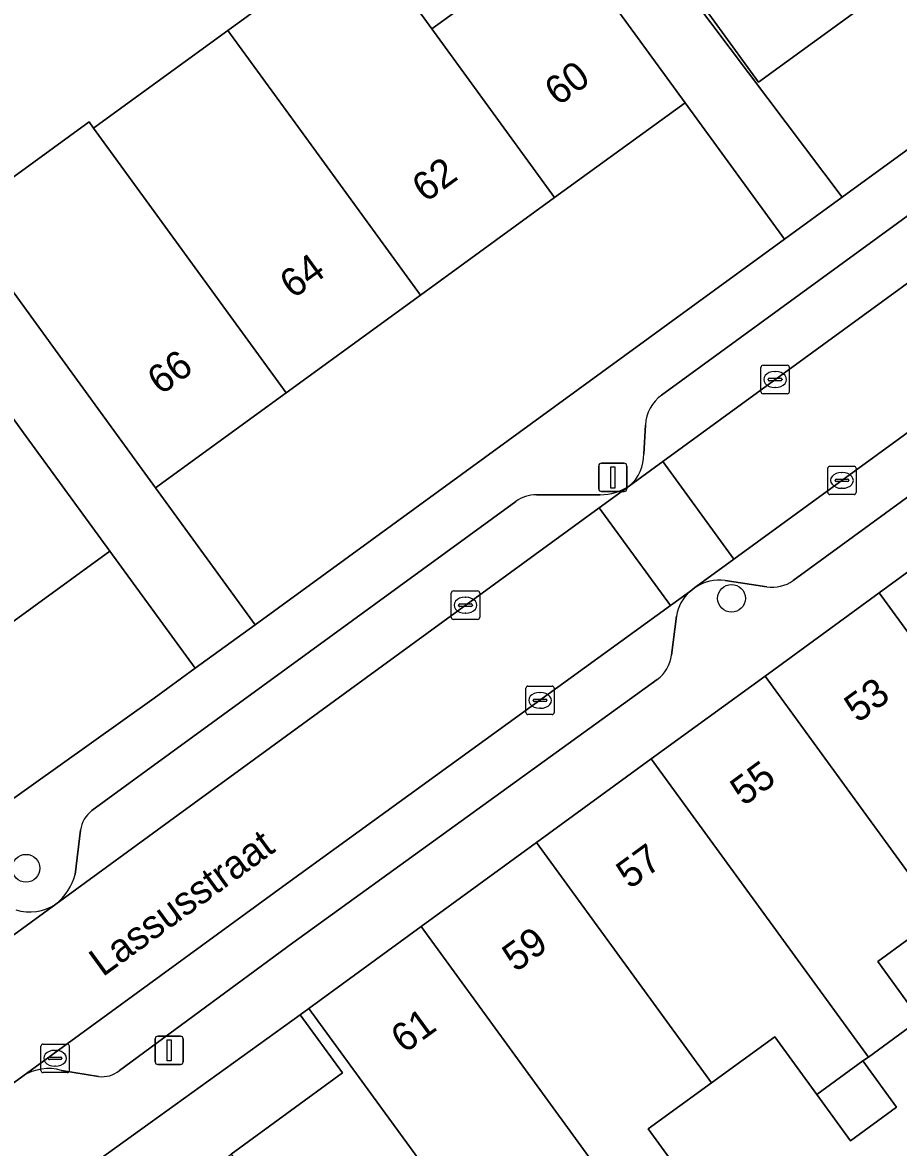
# Model space of a CAD drawing. Extents: x 159817 to 160765, y 380688 to 381638.
# Drawn here: x 159944.33 to 159975.21, y 381366.64 to 381406.28 of the extents above; entities that cross this region are included whole.
import ezdxf

# ---------------------------------------------------------------- set-up
doc = ezdxf.new("R2010")
doc.units = 0
for name, color, linetype in [('IMGEO_Boom', 7, 'Continuous'), ('IMGEO_Erf', 7, 'Continuous'), ('IMGEO_Kolk', 7, 'Continuous'), ('IMGEO_Lichtmast', 7, 'Continuous'), ('IMGEO_Muur', 7, 'Continuous'), ('IMGEO_Openbare_ruimte_label', 7, 'Continuous'), ('IMGEO_Pand', 7, 'Continuous'), ('IMGEO_Pand_nummerreeks', 7, 'Continuous'), ('IMGEO_Parkeervlak_open', 7, 'Continuous'), ('IMGEO_Rijbaan_lokaal_open', 7, 'Continuous'), ('IMGEO_Voetpad_open', 7, 'Continuous')]:
    doc.layers.add(name, color=color, linetype=linetype)

msp = doc.modelspace()

# ---------------------------------------------------------------- linework, layer by layer
at = {"layer": 'IMGEO_Boom'}
for centre in [(159969.323, 381385.987), (159944.457, 381376.478)]:
    msp.add_circle(centre, 0.489, dxfattribs=at)
at = {"layer": 'IMGEO_Erf'}
for points in [[(159974.5, 381436.789), (159976.268, 381434.419), (159973.529, 381432.375), (159970.27, 381429.946), (159968.491, 381432.538), (159966.738, 381431.231), (159966.76, 381431.202), (159968.321, 381429.109), (159968.5, 381428.869), (159965.725, 381426.868), (159962.84, 381424.787), (159961.193, 381427.187), (159960.205, 381426.474), (159961.801, 381424.205), (159960.206, 381423.055), (159957.604, 381421.178), (159957.509, 381421.311), (159957.343, 381421.544), (159955.995, 381423.437), (159955.84, 381423.323), (159957.401, 381421.132), (159973.223, 381400.119), (160000, 381419.611)], [(159942.078, 381399.432), (159946.679, 381402.779), (159946.843, 381402.553), (159947.066, 381402.715), (159951.575, 381405.996), (159956.307, 381409.436), (159958.764, 381406.056), (159960.876, 381407.592)], [(159974.221, 381407.044), (159970.276, 381404.179), (159967.339, 381408.225)], [(159991.848, 381379.562), (159990.004, 381378.219), (159988.53, 381380.243), (159986.217, 381378.558), (159984.692, 381380.652), (159982.507, 381379.06), (159983.99, 381377.025), (159982.165, 381375.695), (159984.103, 381373.035), (159982.278, 381371.705), (159980.34, 381374.365), (159978.866, 381376.387), (159976.67, 381374.787), (159974.474, 381373.187), (159975.96, 381371.148), (159974.145, 381369.825), (159973.954, 381369.686), (159975.142, 381368.054), (159973.519, 381366.872), (159972.33, 381368.503), (159970.846, 381370.54), (159968.616, 381368.916), (159966.387, 381367.292), (159967.89, 381365.229)]]:
    msp.add_lwpolyline(points, dxfattribs=at)
for points in [[(159971.191, 381398.64), (159967.688, 381403.452), (159963.09, 381400.107), (159958.359, 381396.666), (159953.628, 381393.224), (159949.028, 381389.878), (159952.534, 381385.059)], [(159948.981, 381382.473), (159950.421, 381383.521), (159947.411, 381387.653), (159943.387, 381384.722), (159939.664, 381382.009), (159935.58, 381379.034), (159931.849, 381376.317), (159926.83, 381372.66), (159921.311, 381369.679), (159917.205, 381367.462), (159912.776, 381365.069), (159907.785, 381362.373), (159902.815, 381359.689), (159897.692, 381356.922), (159900.122, 381352.484), (159929.338, 381368.476)], [(159948.833, 381367.509), (159944.635, 381364.488), (159944.432, 381363.048), (159949.355, 381355.98), (159951.795, 381357.759), (159947.643, 381363.458), (159951.686, 381366.403), (159955.616, 381369.267), (159954.124, 381371.316)]]:
    msp.add_lwpolyline(points, close=True, dxfattribs=at)
at = {"layer": 'IMGEO_Kolk'}
for p, q in [((159970.359, 381393.272), (159970.359, 381394.124)), ((159970.434, 381394.198), (159971.286, 381394.198)), ((159970.847, 381393.978), (159970.872, 381393.978)), ((159971.36, 381394.124), (159971.36, 381393.272)), ((159970.618, 381393.692), (159970.618, 381393.704)), ((159971.056, 381393.655), (159970.658, 381393.655)), ((159970.661, 381393.741), (159971.059, 381393.741)), ((159971.102, 381393.704), (159971.102, 381393.692)), ((159971.286, 381393.198), (159970.434, 381393.198)), ((159970.87, 381393.418), (159970.845, 381393.418)), ((159972.714, 381389.718), (159972.714, 381390.57)), ((159972.789, 381390.644), (159973.641, 381390.644)), ((159973.202, 381390.424), (159973.227, 381390.424)), ((159973.715, 381390.57), (159973.715, 381389.718)), ((159972.973, 381390.138), (159972.973, 381390.15)), ((159973.411, 381390.101), (159973.013, 381390.101)), ((159973.016, 381390.187), (159973.414, 381390.187)), ((159973.225, 381389.864), (159973.2, 381389.864)), ((159973.457, 381390.15), (159973.457, 381390.138)), ((159973.641, 381389.644), (159972.789, 381389.644)), ((159959.446, 381385.32), (159959.446, 381386.172)), ((159959.521, 381386.246), (159960.373, 381386.246)), ((159959.934, 381386.026), (159959.959, 381386.026)), ((159960.447, 381386.172), (159960.447, 381385.32)), ((159959.705, 381385.74), (159959.705, 381385.752)), ((159960.143, 381385.703), (159959.745, 381385.703)), ((159959.748, 381385.789), (159960.146, 381385.789)), ((159960.189, 381385.752), (159960.189, 381385.74)), ((159960.373, 381385.246), (159959.521, 381385.246)), ((159959.957, 381385.466), (159959.932, 381385.466)), ((159962.074, 381381.967), (159962.074, 381382.819)), ((159962.149, 381382.893), (159963.001, 381382.893)), ((159963.075, 381382.819), (159963.075, 381381.967)), ((159962.333, 381382.387), (159962.333, 381382.399)), ((159962.771, 381382.35), (159962.373, 381382.35)), ((159962.376, 381382.436), (159962.774, 381382.436)), ((159962.562, 381382.673), (159962.587, 381382.673)), ((159962.817, 381382.399), (159962.817, 381382.387)), ((159962.585, 381382.113), (159962.56, 381382.113)), ((159963.001, 381381.893), (159962.149, 381381.893)), ((159944.984, 381369.354), (159944.984, 381370.206)), ((159945.059, 381370.28), (159945.911, 381370.28)), ((159945.472, 381370.06), (159945.497, 381370.06)), ((159945.985, 381370.206), (159945.985, 381369.354)), ((159945.243, 381369.774), (159945.243, 381369.786)), ((159945.681, 381369.737), (159945.283, 381369.737)), ((159945.286, 381369.823), (159945.684, 381369.823)), ((159945.727, 381369.786), (159945.727, 381369.774)), ((159945.911, 381369.28), (159945.059, 381369.28)), ((159945.495, 381369.5), (159945.47, 381369.5))]:
    msp.add_line(p, q, dxfattribs=at)
for points in [[(159970.359, 381393.272), (159970.359, 381394.124)], [(159970.434, 381394.198), (159971.286, 381394.198)], [(159971.36, 381394.124), (159971.36, 381393.272)], [(159971.286, 381393.198), (159970.434, 381393.198)], [(159972.714, 381389.718), (159972.714, 381390.57)], [(159972.789, 381390.644), (159973.641, 381390.644)], [(159973.715, 381390.57), (159973.715, 381389.718)], [(159973.641, 381389.644), (159972.789, 381389.644)], [(159959.446, 381385.32), (159959.446, 381386.172)], [(159959.521, 381386.246), (159960.373, 381386.246)], [(159960.447, 381386.172), (159960.447, 381385.32)], [(159960.373, 381385.246), (159959.521, 381385.246)], [(159962.074, 381381.967), (159962.074, 381382.819)], [(159962.149, 381382.893), (159963.001, 381382.893)], [(159963.075, 381382.819), (159963.075, 381381.967)], [(159963.001, 381381.893), (159962.149, 381381.893)], [(159944.984, 381369.354), (159944.984, 381370.206)], [(159945.059, 381370.28), (159945.911, 381370.28)], [(159945.985, 381370.206), (159945.985, 381369.354)], [(159945.911, 381369.28), (159945.059, 381369.28)]]:
    msp.add_lwpolyline(points, dxfattribs=at)
for centre, radius, start, end in [((159970.436, 381394.122), 0.0765, 91.552, 178.448), ((159970.436, 381394.122), 0.0765, 91.552, 178.448), ((159971.284, 381394.122), 0.0765, 1.552, 88.448), ((159971.284, 381394.122), 0.0765, 1.552, 88.448), ((159970.658, 381393.701), 0.0403, 85.8775, 175.7526), ((159970.655, 381393.691), 0.0366, 178.938, 274.7102), ((159971.059, 381393.698), 0.043, 264.8664, 352.4533), ((159971.063, 381393.703), 0.0386, 1.7309, 96.639), ((159970.436, 381393.274), 0.0765, 181.552, 268.448), ((159970.436, 381393.274), 0.0765, 181.552, 268.448), ((159971.284, 381393.274), 0.0765, 271.552, 358.448), ((159971.284, 381393.274), 0.0765, 271.552, 358.448), ((159972.791, 381390.568), 0.0765, 91.552, 178.448), ((159972.791, 381390.568), 0.0765, 91.552, 178.448), ((159973.639, 381390.568), 0.0765, 1.552, 88.448), ((159973.639, 381390.568), 0.0765, 1.552, 88.448), ((159973.013, 381390.147), 0.0403, 85.8775, 175.7526), ((159973.01, 381390.137), 0.0366, 178.938, 274.7102), ((159973.414, 381390.144), 0.043, 264.8664, 352.4533), ((159973.418, 381390.149), 0.0386, 1.7309, 96.639), ((159972.791, 381389.72), 0.0765, 181.552, 268.448), ((159972.791, 381389.72), 0.0765, 181.552, 268.448), ((159973.639, 381389.72), 0.0765, 271.552, 358.448), ((159973.639, 381389.72), 0.0765, 271.552, 358.448), ((159959.523, 381386.17), 0.0765, 91.552, 178.448), ((159959.523, 381386.17), 0.0765, 91.552, 178.448), ((159960.371, 381386.17), 0.0765, 1.552, 88.448), ((159960.371, 381386.17), 0.0765, 1.552, 88.448), ((159959.745, 381385.749), 0.0403, 85.8775, 175.7526), ((159959.742, 381385.739), 0.0366, 178.938, 274.7102), ((159960.146, 381385.746), 0.043, 264.8664, 352.4533), ((159960.15, 381385.751), 0.0386, 1.7309, 96.639), ((159959.523, 381385.322), 0.0765, 181.552, 268.448), ((159959.523, 381385.322), 0.0765, 181.552, 268.448), ((159960.371, 381385.322), 0.0765, 271.552, 358.448), ((159960.371, 381385.322), 0.0765, 271.552, 358.448), ((159962.151, 381382.817), 0.0765, 91.552, 178.448), ((159962.151, 381382.817), 0.0765, 91.552, 178.448), ((159962.999, 381382.817), 0.0765, 1.552, 88.448), ((159962.999, 381382.817), 0.0765, 1.552, 88.448), ((159962.373, 381382.396), 0.0403, 85.8775, 175.7526), ((159962.37, 381382.386), 0.0366, 178.938, 274.7102), ((159962.774, 381382.393), 0.043, 264.8664, 352.4533), ((159962.778, 381382.398), 0.0386, 1.7309, 96.639), ((159962.151, 381381.969), 0.0765, 181.552, 268.448), ((159962.151, 381381.969), 0.0765, 181.552, 268.448), ((159962.999, 381381.969), 0.0765, 271.552, 358.448), ((159962.999, 381381.969), 0.0765, 271.552, 358.448), ((159945.061, 381370.204), 0.0765, 91.552, 178.448), ((159945.061, 381370.204), 0.0765, 91.552, 178.448), ((159945.909, 381370.204), 0.0765, 1.552, 88.448), ((159945.909, 381370.204), 0.0765, 1.552, 88.448), ((159945.283, 381369.783), 0.0403, 85.8775, 175.7526), ((159945.28, 381369.773), 0.0366, 178.938, 274.7102), ((159945.684, 381369.78), 0.043, 264.8664, 352.4533), ((159945.688, 381369.785), 0.0386, 1.7309, 96.639), ((159945.061, 381369.356), 0.0765, 181.552, 268.448), ((159945.061, 381369.356), 0.0765, 181.552, 268.448), ((159945.909, 381369.356), 0.0765, 271.552, 358.448), ((159945.909, 381369.356), 0.0765, 271.552, 358.448)]:
    msp.add_arc(centre, radius, start, end, dxfattribs=at)
for centre, major_axis, ratio, start_param, end_param in [((159970.846, 381393.698), (-0.387, 0.002), 0.722429, 4.712389, 7.853982), ((159970.871, 381393.698), (-0.39, 0.002), 0.717154, 1.570796, 4.712389), ((159973.201, 381390.144), (-0.387, 0.002), 0.722429, 4.712389, 7.853982), ((159973.226, 381390.144), (-0.39, 0.002), 0.717154, 1.570796, 4.712389), ((159959.933, 381385.746), (-0.387, 0.002), 0.722429, 4.712389, 7.853982), ((159959.958, 381385.746), (-0.39, 0.002), 0.717154, 1.570796, 4.712389), ((159962.561, 381382.393), (-0.387, 0.002), 0.722429, 4.712389, 7.853982), ((159962.586, 381382.393), (-0.39, 0.002), 0.717154, 1.570796, 4.712389), ((159945.471, 381369.78), (-0.387, 0.002), 0.722429, 4.712389, 7.853982), ((159945.496, 381369.78), (-0.39, 0.002), 0.717154, 1.570796, 4.712389)]:
    msp.add_ellipse(centre, major_axis=major_axis, ratio=ratio, start_param=start_param, end_param=end_param, dxfattribs=at)
at = {"layer": 'IMGEO_Lichtmast'}
for p, q in [((159964.744, 381390.75), (159965.534, 381390.75)), ((159965.534, 381390.75), (159964.744, 381390.75)), ((159964.644, 381389.85), (159964.644, 381390.65)), ((159964.644, 381390.65), (159964.644, 381389.85)), ((159965.634, 381390.65), (159965.634, 381389.85)), ((159965.634, 381389.85), (159965.634, 381390.65)), ((159965.534, 381389.75), (159964.744, 381389.75)), ((159964.744, 381389.75), (159965.534, 381389.75)), ((159949.009, 381369.661), (159949.009, 381370.461)), ((159949.009, 381370.461), (159949.009, 381369.661)), ((159949.109, 381370.561), (159949.899, 381370.561)), ((159949.899, 381370.561), (159949.109, 381370.561)), ((159949.999, 381370.461), (159949.999, 381369.661)), ((159949.999, 381369.661), (159949.999, 381370.461)), ((159949.899, 381369.561), (159949.109, 381369.561)), ((159949.109, 381369.561), (159949.899, 381369.561))]:
    msp.add_line(p, q, dxfattribs=at)
for points in [[(159965.064, 381390.625), (159965.214, 381390.625), (159965.214, 381389.875), (159965.064, 381389.875), (159965.064, 381390.625)], [(159949.429, 381370.436), (159949.579, 381370.436), (159949.579, 381369.686), (159949.429, 381369.686), (159949.429, 381370.436)]]:
    msp.add_lwpolyline(points, dxfattribs=at)
for centre, start, end in [((159964.744, 381390.65), 90, 180), ((159964.744, 381390.65), 90, 180), ((159965.534, 381390.65), 0, 90), ((159965.534, 381390.65), 360, 90), ((159964.744, 381389.85), 180, 270), ((159964.744, 381389.85), 180, 270), ((159965.534, 381389.85), 270, 0), ((159965.534, 381389.85), 270, 0), ((159949.109, 381370.461), 90, 180), ((159949.109, 381370.461), 90, 180), ((159949.899, 381370.461), 0, 90), ((159949.899, 381370.461), 360, 90), ((159949.109, 381369.661), 180, 270), ((159949.109, 381369.661), 180, 270), ((159949.899, 381369.661), 270, 0), ((159949.899, 381369.661), 270, 0)]:
    msp.add_arc(centre, 0.1, start, end, dxfattribs=at)
at = {"layer": 'IMGEO_Muur'}
for points in [[(159948.833, 381367.509), (159954.124, 381371.316)], [(159949.355, 381355.98), (159944.432, 381363.048), (159944.635, 381364.488), (159948.833, 381367.509)]]:
    msp.add_lwpolyline(points, dxfattribs=at)
at = {"layer": 'IMGEO_Pand'}
for points in [[(159967.212, 381416.696), (159966.844, 381417.202), (159963.062, 381414.455), (159965.494, 381410.765), (159967.339, 381408.225), (159970.276, 381404.179), (159974.221, 381407.044)], [(159963.09, 381400.107), (159967.688, 381403.452), (159964.746, 381407.496), (159963.361, 381409.4), (159961.5, 381411.96), (159958.977, 381410.126), (159960.876, 381407.592), (159958.764, 381406.056)], [(159958.764, 381406.056), (159956.307, 381409.436), (159951.575, 381405.996), (159954.033, 381402.615), (159958.359, 381396.666), (159963.09, 381400.107)], [(159954.033, 381402.615), (159951.575, 381405.996), (159947.066, 381402.715), (159946.843, 381402.553), (159953.628, 381393.224), (159958.359, 381396.666)], [(159946.843, 381402.553), (159946.679, 381402.779), (159942.078, 381399.432), (159946.086, 381393.922), (159949.028, 381389.878), (159953.628, 381393.224)], [(159937.332, 381393.028), (159943.387, 381384.722), (159947.411, 381387.653), (159944.466, 381391.695), (159942.37, 381394.572), (159939.647, 381392.588), (159938.635, 381393.977)], [(159974.524, 381386.18), (159982.165, 381375.695), (159983.99, 381377.025), (159982.507, 381379.06), (159984.692, 381380.652), (159980.188, 381387.252), (159978.734, 381389.247), (159978.535, 381389.102)], [(159970.504, 381383.25), (159976.67, 381374.787), (159978.866, 381376.387), (159980.34, 381374.365), (159982.278, 381371.705), (159984.103, 381373.035), (159982.165, 381375.695), (159974.524, 381386.18)], [(159970.504, 381383.25), (159966.492, 381380.328), (159974.145, 381369.825), (159975.96, 381371.148), (159974.474, 381373.187), (159976.67, 381374.787)], [(159966.492, 381380.328), (159962.45, 381377.382), (159968.616, 381368.916), (159970.846, 381370.54), (159972.33, 381368.503), (159973.954, 381369.686), (159974.145, 381369.825)], [(159962.45, 381377.382), (159958.389, 381374.423), (159966.06, 381363.895), (159967.89, 381365.229), (159966.387, 381367.292), (159968.616, 381368.916)], [(159958.389, 381374.423), (159954.428, 381371.537), (159960.567, 381363.112), (159962.698, 381364.665), (159964.23, 381362.562), (159966.06, 381363.895)], [(159951.686, 381366.403), (159957.698, 381358.153), (159959.393, 381355.827), (159961.428, 381357.31), (159959.745, 381359.619), (159961.944, 381361.221), (159960.567, 381363.112), (159954.428, 381371.537), (159954.124, 381371.316), (159955.616, 381369.267)], [(159973.954, 381369.686), (159972.33, 381368.503), (159973.519, 381366.872), (159975.142, 381368.054)]]:
    msp.add_lwpolyline(points, close=True, dxfattribs=at)
at = {"layer": 'IMGEO_Parkeervlak_open'}
for points in [[(159965.726, 381389.957), (159966.9, 381390.809), (160000, 381414.93), (160007.472, 381420.376), (160008.242, 381420.937)], [(159984.879, 381406.277), (159966.861, 381393.146)], [(159990.733, 381402.91), (159969.406, 381387.371), (159968.06, 381386.387)], [(159971.495, 381386.617), (159989.46, 381399.706)], [(159966.287, 381392.094), (159966.23, 381391.074)], [(159945.51, 381375.214), (159949.818, 381378.361), (159964.661, 381389.178), (159965.726, 381389.957)], [(159964.694, 381389.64), (159962.452, 381389.638)], [(159961.717, 381389.398), (159948.692, 381379.906), (159946.784, 381378.507)], [(159969.096, 381386.619), (159970.568, 381386.391)], [(159967.842, 381386.218), (159967.167, 381385.74), (159953.636, 381375.926), (159944.348, 381369.151)], [(159967.21, 381383.984), (159967.38, 381385.362)], [(159947.757, 381369.347), (159953.867, 381373.852), (159966.706, 381383.127)], [(159946.382, 381377.821), (159946.192, 381376.255)], [(159941.589, 381372.352), (159945.51, 381375.214)], [(159945.712, 381369.356), (159947.013, 381369.136)]]:
    msp.add_lwpolyline(points, dxfattribs=at)
for centre, radius, start, end in [((159967.689, 381392.012), 1.404, 126.1272, 176.6366), ((159964.823, 381391.037), 1.408, 309.9165, 1.5129), ((159964.688, 381391.497), 1.857, 270.1788, 303.972), ((159962.456, 381388.38), 1.258, 90.1856, 125.9813), ((159968.894, 381385.092), 1.54, 82.4621, 122.7828), ((159970.758, 381387.625), 1.249, 261.244, 306.1585), ((159968.883, 381385.104), 1.525, 133.0423, 170.2445), ((159965.972, 381384.135), 1.247, 306.0553, 353.0253), ((159947.374, 381377.701), 0.999, 126.1847, 173.0742), ((159944.199, 381376.817), 2.071, 309.2851, 344.2542), ((159944.582, 381376.619), 1.683, 253.2121, 303.445), ((159945.254, 381367.761), 1.659, 73.9868, 123.1076), ((159947.129, 381370.146), 1.016, 263.4682, 308.1987)]:
    msp.add_arc(centre, radius, start, end, dxfattribs=at)
at = {"layer": 'IMGEO_Rijbaan_lokaal_open'}
for points in [[(160007.472, 381420.376), (160000, 381414.93), (159966.9, 381390.809), (159969.406, 381387.371), (159990.733, 381402.91), (159991.564, 381403.516), (159994.706, 381405.805), (159995.208, 381406.171), (160000, 381409.662), (160009.981, 381416.934)], [(159968.06, 381386.387), (159969.406, 381387.371), (159966.9, 381390.809), (159965.726, 381389.957), (159964.661, 381389.178), (159967.167, 381385.74), (159967.842, 381386.218)], [(159967.167, 381385.74), (159964.661, 381389.178), (159949.818, 381378.361), (159945.51, 381375.214), (159941.589, 381372.352), (159944.041, 381368.933), (159944.348, 381369.151), (159953.636, 381375.926)]]:
    msp.add_lwpolyline(points, close=True, dxfattribs=at)
at = {"layer": 'IMGEO_Voetpad_open'}
for points in [[(159948.833, 381367.509), (159954.124, 381371.316), (159954.428, 381371.537), (159958.389, 381374.423), (159962.45, 381377.382), (159966.492, 381380.328), (159970.504, 381383.25), (159974.524, 381386.18), (159978.535, 381389.102), (159978.734, 381389.247), (159994.213, 381400.552), (159997.287, 381402.797), (160000, 381404.778), (160012.915, 381414.21), (160017.226, 381417.351), (160021.266, 381420.294), (160025.303, 381423.236), (160029.417, 381426.233), (160033.412, 381429.144), (160037.568, 381432.172), (160038.859, 381433.197), (160052.148, 381442.81), (160050.226, 381446.2)], [(160025.115, 381437.941), (160006.457, 381424.324), (160006.453, 381424.321), (160003.64, 381422.268), (160000, 381419.611), (159973.223, 381400.119), (159971.191, 381398.64), (159952.534, 381385.059), (159950.421, 381383.521), (159948.981, 381382.473), (159929.338, 381368.476), (159900.122, 381352.484), (159895.831, 381350.135), (159893.13, 381348.697), (159890.213, 381347.131), (159882.744, 381343.216), (159882.026, 381342.84), (159872.678, 381337.949), (159871.877, 381337.552)], [(159964.746, 381407.496), (159967.688, 381403.452), (159971.191, 381398.64), (159973.223, 381400.119), (159957.401, 381421.132)], [(159966.861, 381393.146), (159984.879, 381406.277)], [(159942.37, 381394.572), (159944.466, 381391.695), (159947.411, 381387.653), (159950.421, 381383.521), (159952.534, 381385.059), (159949.028, 381389.878), (159946.086, 381393.922), (159942.078, 381399.432)], [(159989.46, 381399.706), (159971.495, 381386.617)], [(159966.23, 381391.074), (159966.287, 381392.094)], [(159962.452, 381389.638), (159964.694, 381389.64)], [(159946.784, 381378.507), (159948.692, 381379.906), (159961.717, 381389.398)], [(159968.06, 381386.387), (159967.842, 381386.218)], [(159970.568, 381386.391), (159969.096, 381386.619)], [(159967.38, 381385.362), (159967.21, 381383.984)], [(159966.706, 381383.127), (159953.867, 381373.852), (159947.757, 381369.347)], [(159946.192, 381376.255), (159946.382, 381377.821)], [(159947.013, 381369.136), (159945.712, 381369.356)], [(159944.348, 381369.151), (159944.041, 381368.933), (159942.572, 381367.853)], [(159941.684, 381360.88), (159944.432, 381363.048), (159944.635, 381364.488), (159948.833, 381367.509)]]:
    msp.add_lwpolyline(points, dxfattribs=at)
for centre, radius, start, end in [((159967.689, 381392.012), 1.404, 126.1272, 176.6366), ((159964.823, 381391.037), 1.408, 309.9165, 1.5129), ((159964.688, 381391.497), 1.857, 270.1788, 303.972), ((159962.456, 381388.38), 1.258, 90.1856, 125.9813), ((159968.894, 381385.092), 1.54, 82.4621, 122.7828), ((159970.758, 381387.625), 1.249, 261.244, 306.1585), ((159968.883, 381385.104), 1.525, 133.0423, 170.2445), ((159965.972, 381384.135), 1.247, 306.0553, 353.0253), ((159947.374, 381377.701), 0.999, 126.1847, 173.0742), ((159944.199, 381376.817), 2.071, 309.2851, 344.2542), ((159944.582, 381376.619), 1.683, 253.2121, 303.445), ((159945.254, 381367.761), 1.659, 73.9868, 123.1076), ((159947.129, 381370.146), 1.016, 263.4682, 308.1987)]:
    msp.add_arc(centre, radius, start, end, dxfattribs=at)

# ---------------------------------------------------------------- texts
at = {"layer": 'IMGEO_Openbare_ruimte_label'}
msp.add_text('Lassusstraat', height=1, rotation=36.0906, dxfattribs=at).set_placement((159947.163, 381372.629))
at = {"layer": 'IMGEO_Pand_nummerreeks'}
for s, rotation, p in [('60', 36.0336, (159963.208, 381403.309)), ('62', 36.0333, (159958.538, 381399.911)), ('64', 36.0333, (159953.875, 381396.519)), ('66', 36.0333, (159949.21, 381393.126)), ('53', 36.0781, (159973.772, 381381.574)), ('55', 36.0781, (159969.754, 381378.646)), ('57', 36.0792, (159965.736, 381375.718)), ('59', 36.0781, (159961.719, 381372.791)), ('61', 36.0781, (159957.792, 381369.93))]:
    msp.add_text(s, height=1, rotation=rotation, dxfattribs=at).set_placement(p)

doc.saveas('drawing.dxf')
